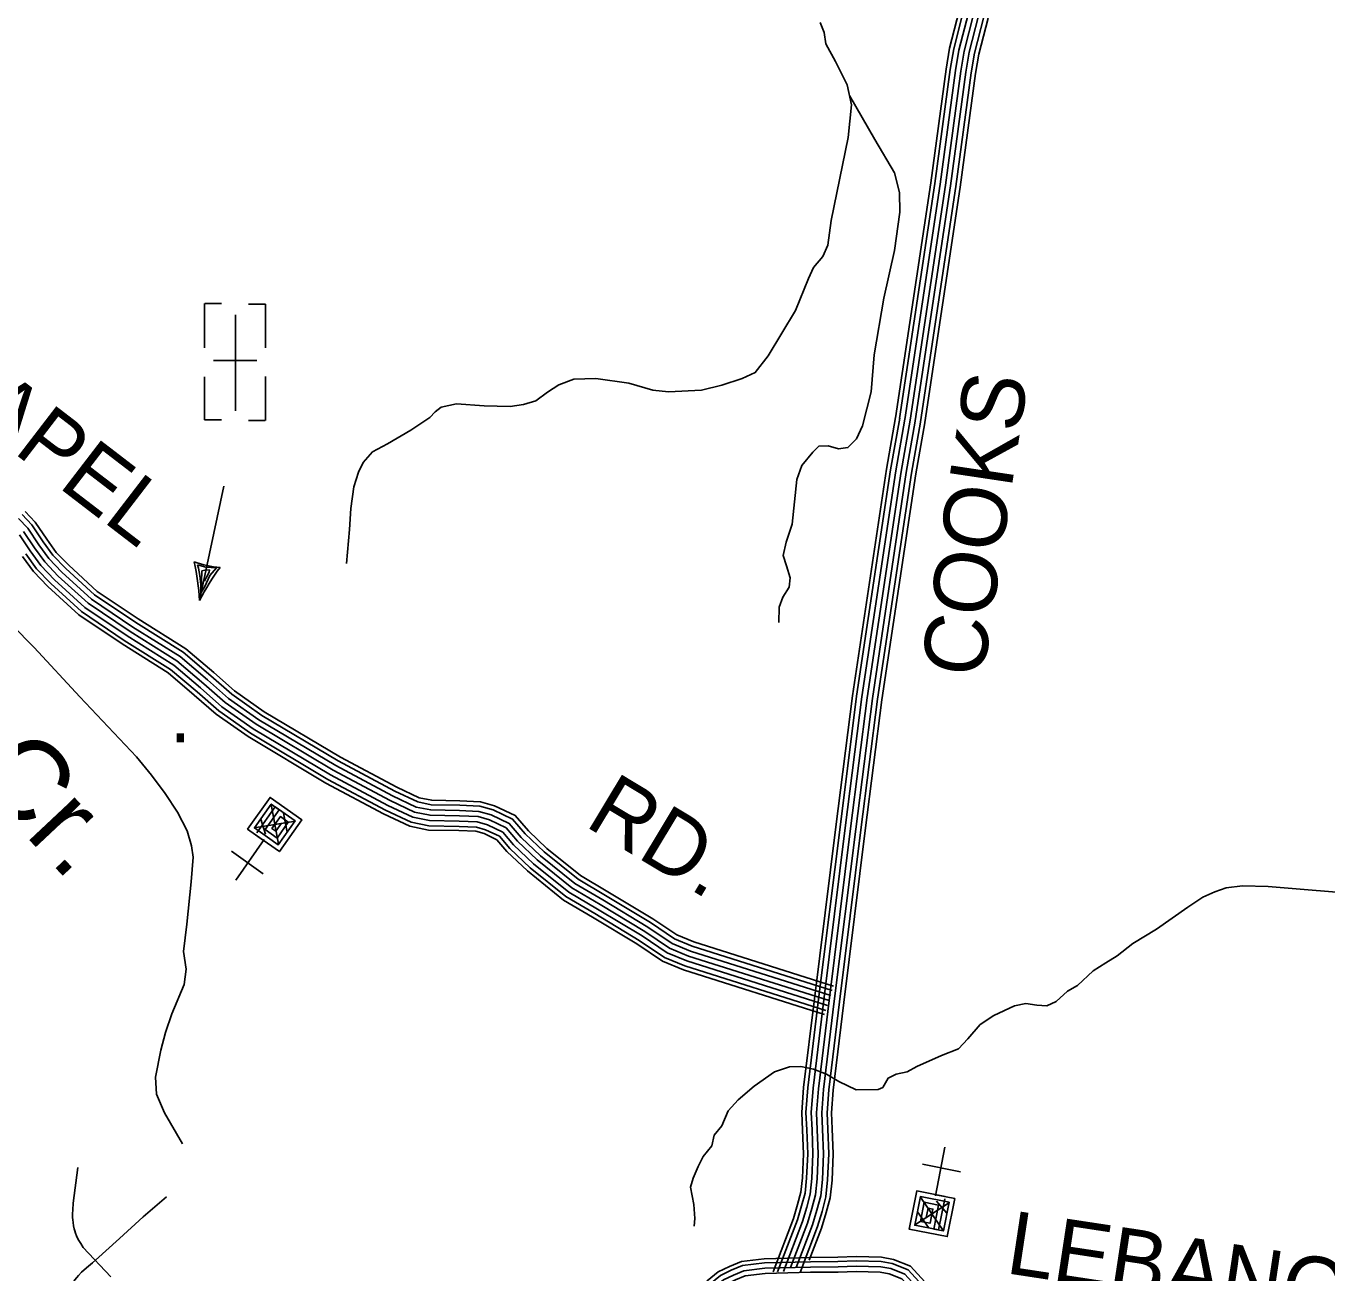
# Model space of a CAD drawing. Extents: x 1788175 to 1969470, y 584502 to 738744.
# Drawn here: x 1828504 to 1836129, y 693015 to 700327 of the extents above; entities that cross this region are included whole.
import ezdxf

# ---------------------------------------------------------------- set-up
doc = ezdxf.new("R2010")
doc.units = 0
for name, color, linetype in [('DESIGN - DRAINAGE - Bridges and Cross Drains Size Text', 7, 'Continuous'), ('DESIGN - ROW - Right-of-Way and Easement Labels', 7, 'Continuous'), ('DESIGN - TRANSPORTATION - Text', 7, 'Continuous'), ('DESIGN - UTILITIES - Cable (Overhead) with Text', 7, 'Continuous'), ('DESIGN - UTILITIES - Cable (Underground) with Text', 7, 'Continuous'), ('SURVEY - TRANSPORTATION - Roads', 7, 'Continuous')]:
    doc.layers.add(name, color=color, linetype=linetype)

msp = doc.modelspace()

# ---------------------------------------------------------------- linework, layer by layer
at = {"layer": 'DESIGN - TRANSPORTATION - Text'}
for points in [[(1830760.6, 697957.8), (1830873.3, 698031.9), (1830904.8, 698064.9), (1830939.3, 698092.4), (1831029.6, 698111.2), (1831191.6, 698100.9), (1831343.6, 698096.8), (1831421.8, 698107.7), (1831494.1, 698128.7), (1831562.9, 698179.8), (1831629.6, 698222.9), (1831716.2, 698255.7), (1831846.3, 698259.9), (1832040, 698233.1), (1832181.5, 698191.1), (1832273.4, 698181.8), (1832465.6, 698191.1), (1832586.2, 698221.4), (1832704.8, 698259.8), (1832781.4, 698294.8), (1832856.9, 698393.9), (1833017, 698660), (1833093.8, 698847.1), (1833122.8, 698910.8), (1833177.8, 698976.1), (1833206.8, 699041.8), (1833227, 699187.7), (1833326.3, 699673), (1833345.2, 699865), (1833320.9, 699981.5), (1833252.9, 700118.6), (1833194.4, 700223.6), (1833185.4, 700289.8), (1833162.3, 700348.2)], [(1833483.6, 699662.7), (1833333.7, 699920.2)], [(1833460.5, 698182.9), (1833478, 698398.6), (1833535, 698732.2), (1833597.2, 699011.7), (1833628.6, 699235.6), (1833628.3, 699351.8), (1833598, 699466.3), (1833483.6, 699662.7)], [(1833460.5, 698182.9), (1833411.1, 697983.1), (1833374.6, 697907.3), (1833324.3, 697855.6), (1833270.3, 697848), (1833208.5, 697864.5), (1833154.6, 697862.8), (1833118.4, 697829.1), (1833053.9, 697749.5), (1833025.4, 697667.6), (1832997.5, 697405.6), (1832962.8, 697299.7), (1832944.3, 697221.8), (1832963.8, 697161.6), (1832985.3, 697091.4), (1832980.9, 697037.4), (1832942.6, 696977.6), (1832922.2, 696919.7), (1832919.5, 696829.7)], [(1830760.6, 697957.8), (1830624.2, 697876.7), (1830536, 697829.3), (1830481.6, 697767.6), (1830453.3, 697711.8), (1830426.7, 697625.9), (1830409.8, 697497.9), (1830400.9, 697373.9), (1830383.6, 697175.8)], [(1828292.7, 696944.6), (1828552.5, 696682.5), (1828820.1, 696394.4), (1829151.1, 696041.7), (1829240.2, 695935), (1829319.4, 695826.3), (1829392.5, 695717.7), (1829449.6, 695607.2), (1829475, 695519), (1829484.5, 695452.9), (1829473.5, 695308.8), (1829447.7, 695060.8), (1829428.6, 694900.8), (1829443.9, 694796.6), (1829431.2, 694706.6), (1829360.1, 694535), (1829321.4, 694425.2), (1829294.7, 694321.3), (1829263.6, 694163.4), (1829268.9, 694063.2), (1829316.1, 693954.8), (1829422.6, 693771.9)], [(1836190.5, 695247.6), (1835977.1, 695265.4), (1835789.6, 695280.8), (1835639.8, 695285.4), (1835543.7, 695273.1), (1835477.4, 695250.3), (1835406.9, 695219.5), (1835318, 695161), (1835133.9, 695030.1), (1834996.5, 694946.5), (1834903.3, 694874), (1834836.7, 694833.2), (1834763.9, 694786.4), (1834670.5, 694700), (1834612, 694667), (1834547, 694606), (1834490.6, 694581), (1834432.8, 694586), (1834369, 694595.2), (1834302.8, 694582.3), (1834180, 694524.5), (1834101.1, 694471.8), (1834027.7, 694387), (1833972.7, 694329.9), (1833874.1, 694289.6), (1833729.2, 694226.1), (1833672.7, 694195.1), (1833608.5, 694180.2), (1833560.1, 694157), (1833529.2, 694103.5), (1833503, 694090), (1833373.1, 694088.3), (1833272.1, 694138.1), (1833199, 694181.5), (1833123.6, 694210.8), (1833047.9, 694226.2), (1832982, 694223.4), (1832893.6, 694194.9), (1832774.2, 694110.9), (1832680.9, 694030.5), (1832621.8, 693965.5), (1832584.3, 693878), (1832539.4, 693822.8), (1832526.3, 693760.9), (1832475.2, 693697.8), (1832446.2, 693640.2), (1832417, 693570.7), (1832402.1, 693518.9), (1832420.3, 693416.4), (1832426.8, 693334.2), (1832423.7, 693289.3)]]:
    msp.add_lwpolyline(points, dxfattribs=at)
at = {"layer": 'DESIGN - UTILITIES - Cable (Overhead) with Text'}
for p, q in [((1829522.1, 696959.3), (1829663.8, 697628.8)), ((1829515.6, 697148.2), (1829508.9, 697168)), ((1829508.9, 697168), (1829558.8, 697153.1)), ((1829523.6, 697104.3), (1829515.6, 697148.2)), ((1829528.9, 697052.3), (1829523.6, 697104.3)), ((1829531, 697006.3), (1829536, 697132)), ((1829536, 697132), (1829552.2, 697137.2)), ((1829562.7, 697094.9), (1829551.5, 697072.4)), ((1829552.2, 697137.2), (1829579.7, 697138.9)), ((1829581.2, 697105.1), (1829552.4, 697040.8)), ((1829558.8, 697153.1), (1829621.9, 697149.5)), ((1829578.6, 697124), (1829562.7, 697094.9)), ((1829579.7, 697138.9), (1829578.6, 697124)), ((1829621.9, 697149.5), (1829581.2, 697105.1)), ((1829529.4, 696993.7), (1829528.9, 697052.3)), ((1829552.4, 697040.8), (1829531, 697006.3))]:
    msp.add_line(p, q, dxfattribs=at)
for centre, radius, start, end in [((1827973.3, 696855.4), 1552.3, 3.83776, 12.26554), ((1829675.5, 697684.2), 532.3, 249.62099, 266.47939), ((1830754.8, 696324.9), 1386.4, 143.32946, 152.768)]:
    msp.add_arc(centre, radius, start, end, dxfattribs=at)
at = {"layer": 'DESIGN - UTILITIES - Cable (Underground) with Text'}
for p, q in [((1829551.5, 698700.9), (1829551.5, 698440.1)), ((1829651.1, 698700.9), (1829552.1, 698700.9)), ((1829907.8, 698696.9), (1829808.1, 698696.9)), ((1829907.8, 698440.2), (1829907.8, 698696.9)), ((1829857.7, 698365.8), (1829604.1, 698365.8)), ((1829551.5, 698269.1), (1829551.5, 698017.7)), ((1829907.8, 698013.7), (1829907.8, 698271.8)), ((1829551.6, 698017.7), (1829649.9, 698017.7)), ((1829907.6, 698013.7), (1829808.1, 698013.7)), ((1829709.4, 695487.9), (1829895.5, 695356.1)), ((1833985.3, 693608.7), (1833761.6, 693653.5))]:
    msp.add_line(p, q, dxfattribs=at)
for points in [[(1829732.4, 698633.5), (1829732.4, 698070.5)], [(1829894.1, 695547.8), (1829897, 695552), (1829803.9, 695617.9), (1829935.8, 695804), (1830121.9, 695672.2), (1829990.1, 695486), (1829850.4, 695584.9), (1829852.8, 695588.2)], [(1829858.7, 695596.5), (1829965.8, 695747.8), (1830082.1, 695665.4), (1829983.3, 695525.8), (1829843.7, 695624.7), (1829942.5, 695764.3), (1829989.1, 695731.3), (1829906.7, 695615), (1829976.5, 695565.5), (1830042.4, 695658.6), (1829995.9, 695691.6), (1829946.4, 695621.8), (1829969.7, 695605.3), (1830002.6, 695651.8)], [(1829984.3, 695528.6), (1829942.3, 695762)], [(1830034.8, 695600), (1830013.7, 695711.4)], [(1829842.2, 695625.6), (1830084.4, 695664.9)], [(1829909.1, 695588.9), (1829881.6, 695676.3)], [(1829734.5, 695318.3), (1829900.3, 695556.8)], [(1833893.4, 693753.5), (1833838.9, 693468.2)], [(1833840.9, 693478.9), (1833840, 693473.9), (1833951.8, 693451.5), (1833907.1, 693227.9), (1833683.4, 693272.6), (1833728.1, 693496.3), (1833895.9, 693462.7), (1833895.1, 693458.7)], [(1833919.9, 693428.9), (1833714.7, 693294.4)], [(1833893.1, 693448.8), (1833856.7, 693267), (1833716.9, 693295), (1833750.5, 693462.7), (1833918.2, 693429.2), (1833884.7, 693261.4), (1833828.8, 693272.6), (1833856.7, 693412.4), (1833772.9, 693429.2), (1833750.5, 693317.3), (1833806.4, 693306.2), (1833823.2, 693390), (1833795.2, 693395.6), (1833784, 693339.7)], [(1833750.7, 693459.8), (1833884, 693263.6)], [(1833843.9, 693435.2), (1833904.5, 693366.5)], [(1833733.6, 693374), (1833798.2, 693280.8)]]:
    msp.add_lwpolyline(points, dxfattribs=at)
at = {"layer": 'SURVEY - TRANSPORTATION - Roads'}
for points in [[(1833603.8, 698028.8), (1833810.6, 699406.8), (1833900.7, 700075.2), (1833921.3, 700198.1), (1833977.5, 700417.2)], [(1833628.2, 698025.1), (1833835.1, 699403.3), (1833925.2, 700071.5), (1833945.6, 700193), (1834001.5, 700411)], [(1833658.9, 698020.5), (1833865.8, 699399), (1833955.8, 700066.9), (1833975.9, 700186.5), (1834031.5, 700403.3)], [(1833689.5, 698015.9), (1833896.5, 699394.6), (1833986.5, 700062.2), (1834006.3, 700180.1), (1834061.5, 700395.6)], [(1833689.5, 698015.9), (1833896.5, 699394.6), (1833986.5, 700062.2), (1834006.3, 700180.1), (1834061.5, 700395.6)], [(1833720.2, 698011.3), (1833927.2, 699390.2), (1834017.2, 700057.6), (1834036.6, 700173.7), (1834091.5, 700387.9)], [(1833750.8, 698006.7), (1833957.8, 699385.8), (1834047.8, 700052.9), (1834067, 700167.3), (1834121.6, 700380.2)], [(1833776.3, 698002.9), (1833983.3, 699382.2), (1834073.2, 700049.1), (1834092.2, 700161.9), (1834146.5, 700373.8)], [(1832885.9, 693021.6), (1833005.4, 693334.7), (1833029.7, 693416.1), (1833048.9, 693487.9), (1833057.6, 693572.5), (1833063.9, 693714.4), (1833058.6, 693852.9), (1833054.1, 693956), (1833065, 694103.1), (1833128.3, 694622.8), (1833253.9, 695632), (1833351.4, 696400.3), (1833550.7, 697728.4), (1833604.1, 698031)], [(1832912.4, 693021.8), (1833028.9, 693326.7), (1833053.4, 693409.3), (1833073.3, 693483.4), (1833082.3, 693570.7), (1833088.7, 693714.4), (1833083.3, 693853.9), (1833078.8, 693955.6), (1833089.6, 694100.7), (1833152.8, 694619.7), (1833278.4, 695628.9), (1833375.8, 696396.9), (1833575.1, 697724.5), (1833628.5, 698026.7)], [(1832946.5, 693024.3), (1833058.3, 693316.8), (1833083.3, 693400.9), (1833103.9, 693477.8), (1833113.2, 693568.4), (1833119.7, 693714.3), (1833114.2, 693855.2), (1833109.9, 693955.1), (1833120.5, 694097.7), (1833183.6, 694616), (1833309.2, 695625), (1833406.5, 696392.6), (1833605.7, 697719.5), (1833659, 698021.3)], [(1832988.3, 693046.7), (1833087.6, 693306.8), (1833113.1, 693392.5), (1833134.5, 693472.2), (1833144.1, 693566.1), (1833150.7, 693714.2), (1833145.2, 693856.5), (1833140.9, 693954.7), (1833151.4, 694094.7), (1833214.4, 694612.2), (1833339.9, 695621.2), (1833437.3, 696388.4), (1833636.3, 697714.5), (1833689.5, 698015.9)], [(1833021.8, 693047.7), (1833117, 693296.8), (1833142.9, 693384), (1833165.1, 693466.5), (1833175.1, 693563.8), (1833181.7, 693714.1), (1833176.2, 693857.7), (1833172, 693954.2), (1833182.2, 694091.6), (1833245.1, 694608.4), (1833370.7, 695617.3), (1833468, 696384.1), (1833666.9, 697709.5), (1833720, 698010.5)], [(1833043.9, 693018.5), (1833146.4, 693286.9), (1833172.8, 693375.6), (1833195.7, 693460.9), (1833206, 693561.6), (1833212.8, 693714), (1833207.2, 693859), (1833203, 693953.7), (1833213.1, 694088.6), (1833275.9, 694604.6), (1833401.4, 695613.4), (1833498.7, 696379.9), (1833697.5, 697704.5), (1833750.6, 698005.1)], [(1833098.4, 693089.2), (1833170.8, 693278.6), (1833197.5, 693368.6), (1833221, 693456.2), (1833231.6, 693559.7), (1833238.5, 693713.9), (1833232.8, 693860.1), (1833228.8, 693953.3), (1833238.7, 694086.1), (1833301.4, 694601.5), (1833426.9, 695610.2), (1833524.1, 696376.4), (1833722.9, 697700.3), (1833775.9, 698000.6)], [(1833240.9, 694696.2), (1832420.8, 694956), (1832320.8, 694998), (1832180.9, 695091.6), (1831916.2, 695250.9), (1831756.4, 695345.1), (1831559.6, 695504.5), (1831450.3, 695607.9), (1831373.9, 695697), (1831252.8, 695755), (1831169.9, 695778.3), (1831048.9, 695783.6), (1830884.1, 695786.7), (1830810.4, 695801.7), (1830678.6, 695863.3), (1830348.2, 696039.8), (1829901.3, 696306.5), (1829726.9, 696429.4), (1829604.9, 696535.7), (1829440.8, 696675.4), (1829162.2, 696850.1), (1828922.2, 697011.6), (1828754.5, 697164.7), (1828681.5, 697240.8), (1828626.6, 697317.2), (1828558.1, 697418.6), (1828499, 697481)], [(1833223.8, 694642.1), (1832401.2, 694902.7), (1832293.8, 694947.9), (1832150.5, 695043.7), (1831887.2, 695202.2), (1831724, 695298.4), (1831522.2, 695461.8), (1831409.1, 695568.7), (1831338.6, 695651), (1831232.7, 695701.7), (1831160.9, 695721.9), (1831047.1, 695726.9), (1830877.8, 695730.1), (1830792.5, 695747.4), (1830653.2, 695812.6), (1830320.3, 695990.4), (1829870.4, 696258.9), (1829691.9, 696384.7), (1829567.9, 696492.7), (1829407.2, 696629.6), (1829131.3, 696802.6), (1828887.1, 696966.9), (1828714.9, 697124.1), (1828637.8, 697204.4), (1828580.1, 697284.7), (1828513.7, 697383), (1828460.8, 697438.9)], [(1833233.1, 694671.7), (1832411.9, 694931.8), (1832308.5, 694975.3), (1832167.1, 695069.9), (1831903.1, 695228.8), (1831741.7, 695323.9), (1831542.6, 695485.1), (1831431.6, 695590.1), (1831357.9, 695676.2), (1831243.7, 695730.8), (1831165.8, 695752.7), (1831048.1, 695757.9), (1830881.2, 695761), (1830802.2, 695777.1), (1830667.1, 695840.3), (1830335.5, 696017.4), (1829887.3, 696284.9), (1829711, 696409.1), (1829588.1, 696516.2), (1829425.6, 696654.6), (1829148.2, 696828.6), (1828906.3, 696991.4), (1828736.6, 697146.3), (1828661.7, 697224.3), (1828605.5, 697302.4), (1828537.9, 697402.5), (1828481.7, 697461.9)], [(1833205.1, 694583), (1832379.8, 694844.5), (1832264.2, 694893), (1832117.3, 694991.4), (1831855.5, 695148.9), (1831688.6, 695247.3), (1831481.3, 695415.1), (1831364.2, 695525.9), (1831300, 695600.7), (1831210.8, 695643.5), (1831151, 695660.3), (1831045.2, 695664.9), (1830871, 695668.2), (1830772.9, 695688.1), (1830625.4, 695757.1), (1830289.8, 695936.4), (1829836.7, 696206.8), (1829653.5, 696335.8), (1829527.4, 696445.8), (1829370.4, 696579.4), (1829097.5, 696750.6), (1828848.7, 696918), (1828671.6, 697079.7), (1828590.1, 697164.6), (1828529.2, 697249.3), (1828465.1, 697344.1)], [(1828489.4, 697363.5), (1828554.6, 697267), (1828614, 697184.5), (1828693.3, 697101.9), (1828867.9, 696942.5), (1829114.4, 696776.6), (1829388.8, 696604.5), (1829547.6, 696469.2), (1829672.7, 696360.3), (1829853.5, 696232.9), (1830305, 695963.4), (1830639.3, 695784.9), (1830782.7, 695717.8), (1830874.4, 695699.1), (1831046.2, 695695.9), (1831156, 695691.1), (1831221.8, 695672.6), (1831319.3, 695625.9), (1831386.6, 695547.3), (1831501.7, 695438.4), (1831706.3, 695272.8), (1831871.4, 695175.6), (1832133.9, 695017.5), (1832279, 694920.4), (1832390.5, 694873.6), (1833214.4, 694612.6)], [(1833214.4, 694612.6), (1832390.5, 694873.6), (1832279, 694920.4), (1832133.9, 695017.5), (1831871.4, 695175.6), (1831706.3, 695272.8), (1831501.7, 695438.4), (1831386.6, 695547.3), (1831319.3, 695625.9), (1831221.8, 695672.6), (1831156, 695691.1), (1831046.2, 695695.9), (1830874.4, 695699.1), (1830782.7, 695717.8), (1830639.3, 695784.9), (1830305, 695963.4), (1829853.5, 696232.9), (1829672.7, 696360.3), (1829547.6, 696469.2), (1829388.8, 696604.5), (1829114.4, 696776.6), (1828867.9, 696942.5), (1828693.3, 697101.9), (1828614, 697184.5), (1828554.6, 697267), (1828489.4, 697363.5)], [(1833188.2, 694529.9), (1832360.6, 694792.1), (1832237.7, 694843.7), (1832087.4, 694944.3), (1831827, 695101), (1831656.7, 695201.4), (1831444.5, 695373.1), (1831323.8, 695487.5), (1831265.4, 695555.6), (1831191.1, 695591.2), (1831142.2, 695604.9), (1831043.4, 695609.2), (1830864.9, 695612.6), (1830755.2, 695634.9), (1830600.5, 695707.3), (1830262.4, 695887.9), (1829806.3, 696160.1), (1829619.1, 696291.9), (1829491, 696403.5), (1829337.4, 696534.4), (1829067.1, 696703.9), (1828814.2, 696874.1), (1828632.7, 697039.7), (1828547.1, 697128.9), (1828483.5, 697217.4)], [(1833195.7, 694553.4), (1832369.1, 694815.3), (1832249.5, 694865.6), (1832100.6, 694965.2), (1831839.6, 695122.3), (1831670.8, 695221.7), (1831460.8, 695391.7), (1831341.7, 695504.5), (1831280.7, 695575.6), (1831199.8, 695614.4), (1831146.1, 695629.5), (1831044.2, 695633.9), (1830867.6, 695637.2), (1830763.1, 695658.5), (1830611.6, 695729.4), (1830274.5, 695909.4), (1829819.8, 696180.8), (1829634.4, 696311.4), (1829507.2, 696422.3), (1829352, 696554.4), (1829080.6, 696724.6), (1828829.5, 696893.6), (1828650, 697057.5), (1828566.2, 697144.7), (1828503.8, 697231.5)], [(1828807, 693632.8), (1828779.7, 693424.1), (1828778, 693384.4), (1828777.6, 693362.5), (1828777.3, 693340.2), (1828778.7, 693325.7), (1828780.2, 693310.4), (1828782.1, 693290.9), (1828786.1, 693273.4), (1828789.4, 693262.3), (1828794.6, 693248.3), (1828800.4, 693232.6), (1828806.1, 693219.4), (1828813.7, 693205), (1828825.1, 693186.8), (1828840, 693163.7), (1829001.2, 692993.2)], [(1829327.8, 693462), (1829190.8, 693344.8), (1829052.1, 693218), (1828972.8, 693145.1), (1828930.2, 693107.2), (1828894.1, 693073.6), (1828859.2, 693045.2), (1828830.3, 693019.2), (1828812.1, 692999.2), (1828802, 692988.7), (1828791.1, 692975.6), (1828784.2, 692965.5), (1828777.9, 692955.7), (1828771.8, 692945), (1828765.6, 692931), (1828760.5, 692917.8), (1828756.1, 692902), (1828751.1, 692880.8), (1828748.8, 692842.9), (1828748.6, 692786.6), (1828742.9, 692412.7)], [(1832114.2, 692437.2), (1832186.3, 692639), (1832250.9, 692725.3), (1832380.4, 692856.7), (1832499.5, 692967.9), (1832563.9, 693021), (1832630.1, 693053.8), (1832700.3, 693082.5), (1832834.1, 693098.3), (1833104.7, 693105.6), (1833266.1, 693106.8), (1833373.5, 693110.9), (1833522.7, 693106.9), (1833591.7, 693094.4), (1833691.6, 693054.5), (1833861.9, 692868.2)], [(1832137.4, 692428.8), (1832208.4, 692627.2), (1832269.7, 692709.2), (1832397.6, 692839), (1832515.8, 692949.3), (1832577.5, 693000.1), (1832640.3, 693031.3), (1832706.5, 693058.4), (1832835.8, 693073.6), (1833105.1, 693080.9), (1833266.6, 693082), (1833373.7, 693086.2), (1833520.2, 693082.2), (1833584.8, 693070.5), (1833677.2, 693033.6), (1833908.3, 692780.8)], [(1832166.6, 692418.4), (1832236, 692612.3), (1832293.2, 692688.9), (1832419.3, 692816.8), (1832536.2, 692926), (1832594.4, 692973.9), (1832653, 693003), (1832714.4, 693028.1), (1832838.1, 693042.6), (1833105.7, 693049.9), (1833267.4, 693051), (1833373.9, 693055.2), (1833517, 693051.3), (1833576.2, 693040.5), (1833659.1, 693007.5), (1833820.8, 692830.6)], [(1832195.8, 692408), (1832263.6, 692597.5), (1832316.8, 692668.6), (1832440.9, 692794.6), (1832556.7, 692902.6), (1832611.4, 692947.7), (1832665.8, 692974.8), (1832722.2, 692997.8), (1832840.3, 693011.7), (1833106.2, 693018.9), (1833268.1, 693020), (1833374, 693024.2), (1833513.8, 693020.4), (1833567.6, 693010.6), (1833641, 692981.3), (1833797.9, 692809.7)]]:
    msp.add_lwpolyline(points, dxfattribs=at)

# ---------------------------------------------------------------- texts
at = {"layer": 'DESIGN - DRAINAGE - Bridges and Cross Drains Size Text'}
msp.add_text('Cr.', height=475, rotation=313.19051, dxfattribs=at).set_placement((1828179.4, 695919.7))
at = {"layer": 'DESIGN - ROW - Right-of-Way and Easement Labels'}
for s, rotation, p in [('CHAPEL', 322.47481, (1827595.5, 698465.2)), ('COOKS', 81.46436, (1834116.6, 696495.1)), ('RD.', 328.95764, (1831773.6, 695640.6)), ('LEBANON', 351.36368, (1834242.5, 693014.9))]:
    msp.add_text(s, height=370, rotation=rotation, dxfattribs=at).set_placement(p)
at = {"layer": 'DESIGN - UTILITIES - Cable (Underground) with Text'}
msp.add_text('.', height=343, dxfattribs=at).set_placement((1829345.7, 696126.1))

doc.saveas('drawing.dxf')
